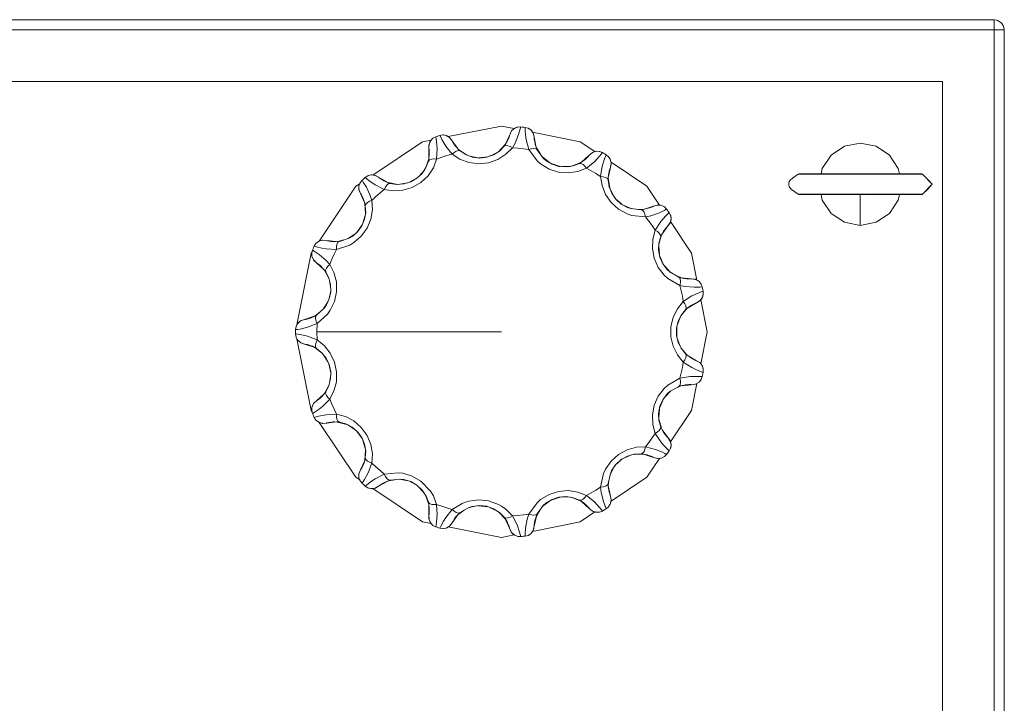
# Model space of a CAD drawing. Header units: millimetres. Extents: x 53746 to 116821, y -810352 to -765802.
# Tile 298 of 347: x 91548 to 91787, y -772044 to -771878. Entities that reach past the tile are written whole.
import ezdxf

# ---------------------------------------------------------------- set-up
doc = ezdxf.new("R2010")
doc.units = ezdxf.units.MM
doc.header["$MEASUREMENT"] = 0
doc.layers.add('Main Cradle Rails', color=7, linetype='Continuous', lineweight=0)
doc.layers.add('Tank and Accumulators', color=7, linetype='Continuous', lineweight=0)

# ---------------------------------------------------------------- blocks, each defined once
blk = doc.blocks.new('*U57')
at = {"layer": 'Tank and Accumulators', "color": 7, "linetype": 'Continuous', "lineweight": 0}
for p, q in [((6501.8, 16198.76), (6501.8, 16198.76)), ((6503.57, 16198.03), (6503.57, 16198.02)), ((6504.3, 16196.26), (6504.22, 16196.84)), ((6373.72, 16165.87), (6371.73, 16167.22)), ((6371.79, 16167.15), (6371.79, 16167.14)), ((6372.11, 16166.87), (6371.79, 16167.14)), ((6383.08, 16168.4), (6381.41, 16166.68)), ((6383.23, 16168.61), (6383.23, 16168.62)), ((6391.53, 16166.2), (6390.64, 16167.62)), ((6390.68, 16167.53), (6390.68, 16167.52)), ((6390.86, 16167.13), (6390.85, 16167.14)), ((6364.45, 16164.74), (6363.67, 16162.6)), ((6364.61, 16165.8), (6364.61, 16165.81)), ((6374.16, 16165.71), (6376.07, 16165.23)), ((6375.07, 16165.37), (6375.06, 16165.37)), ((6378.8, 16165.41), (6376.53, 16165.17)), ((6378.55, 16165.33), (6376.8, 16165.14)), ((6378.55, 16165.33), (6378.56, 16165.33)), ((6379.26, 16165.57), (6381.04, 16166.44)), ((6380.2, 16165.9), (6380.19, 16165.9)), ((6380.21, 16165.91), (6380.2, 16165.9)), ((6393.8, 16164.04), (6392.17, 16165.31)), ((6392.3, 16165.13), (6392.3, 16165.13)), ((6392.95, 16164.56), (6392.3, 16165.13)), ((6403.48, 16165.84), (6401.63, 16164.18)), ((6362.16, 16160.72), (6363.43, 16162.23)), ((6396.38, 16163.09), (6394.21, 16163.79)), ((6396.11, 16163.11), (6394.44, 16163.65)), ((6396.11, 16163.11), (6396.12, 16163.11)), ((6396.85, 16163.05), (6398.83, 16163.12)), ((6397.85, 16162.97), (6397.84, 16162.97)), ((6401.43, 16164.06), (6399.27, 16163.18)), ((6401.07, 16163.83), (6401.06, 16163.83)), ((6402.01, 16164.42), (6402, 16164.41)), ((6361.8, 16160.38), (6359.83, 16159.24)), ((6361.61, 16160.21), (6360.09, 16159.32)), ((6361.61, 16160.21), (6361.61, 16160.21)), ((6362.88, 16161.4), (6362.87, 16161.39)), ((6362.89, 16161.41), (6362.88, 16161.41)), ((6408.08, 16160.19), (6408.08, 16160.19)), ((6408.09, 16159.77), (6408.08, 16160.18)), ((6408.43, 16157.9), (6408.09, 16160.29)), ((6454.24, 16161.2), (6454.5, 16161.2)), ((6483.39, 16161.26), (6481.71, 16161.26)), ((6483.77, 16161.2), (6484.41, 16161.2)), ((6356.97, 16158.74), (6354.6, 16159.16)), ((6354.69, 16159.12), (6354.7, 16159.12)), ((6356.72, 16158.73), (6355.1, 16158.99)), ((6359.38, 16159.11), (6357.44, 16158.77)), ((6358.4, 16158.82), (6358.41, 16158.83)), ((6408.6, 16157.47), (6409.52, 16155.74)), ((6408.95, 16156.57), (6408.95, 16156.57)), ((6411.48, 16153.82), (6409.79, 16155.34)), ((6411.25, 16153.95), (6409.94, 16155.12)), ((6454.5, 16156.32), (6454.24, 16156.32)), ((6458.78, 16156.26), (6457.71, 16156.26)), ((6460.85, 16156.26), (6460.87, 16156.26)), ((6484.41, 16156.32), (6483.76, 16156.32)), ((6348.9, 16154.31), (6348.9, 16154.32)), ((6348.96, 16154.06), (6349.12, 16151.67)), ((6411.26, 16153.95), (6411.25, 16153.95)), ((6413.82, 16152.81), (6411.92, 16153.58)), ((6412.78, 16153.11), (6412.77, 16153.12)), ((6413.6, 16152.84), (6412.79, 16153.11)), ((6413.6, 16152.84), (6413.6, 16152.84)), ((6414.91, 16152.7), (6416.56, 16152.64)), ((6416.83, 16152.67), (6416.83, 16152.68)), ((6348.5, 16149.33), (6349.05, 16151.21)), ((6348.89, 16150.25), (6348.88, 16150.24)), ((6416.06, 16152.59), (6416.05, 16152.59)), ((6348.32, 16148.88), (6346.99, 16147.05)), ((6348.22, 16148.64), (6347.18, 16147.21)), ((6348.22, 16148.64), (6348.22, 16148.64)), ((6346.6, 16146.72), (6344.91, 16145.57)), ((6345.11, 16145.64), (6345.12, 16145.64)), ((6345.86, 16146.08), (6345.12, 16145.64)), ((6420.38, 16144.17), (6421.05, 16146.49)), ((6420.83, 16146.02), (6421, 16146.4)), ((6421, 16146.41), (6421, 16146.41)), ((6341.29, 16144.81), (6341.3, 16144.81)), ((6342.37, 16144.86), (6343.86, 16145.23)), ((6342.77, 16144.88), (6342.76, 16144.88)), ((6420.5, 16141.76), (6420.36, 16143.73)), ((6420.32, 16142.74), (6420.32, 16142.75)), ((6421.52, 16139.2), (6420.59, 16141.29)), ((6421.36, 16139.42), (6420.64, 16141.03)), ((6423.24, 16137.34), (6421.81, 16138.82)), ((6339, 16138.08), (6338.99, 16138.09)), ((6339.16, 16137.87), (6340.28, 16135.75)), ((6423.05, 16137.45), (6422.42, 16138.03)), ((6423.05, 16137.45), (6423.05, 16137.45)), ((6424.19, 16136.79), (6425.68, 16136.07)), ((6425.2, 16136.22), (6425.19, 16136.22)), ((6425.93, 16135.99), (6425.94, 16135.98)), ((6340.39, 16135.32), (6340.67, 16133.37)), ((6340.64, 16134.37), (6340.64, 16134.35)), ((6340.68, 16132.89), (6340.21, 16130.66)), ((6340.69, 16132.62), (6340.32, 16130.9)), ((6340.69, 16132.63), (6340.69, 16132.62)), ((6340, 16130.22), (6338.91, 16128.47)), ((6339.57, 16129.32), (6339.07, 16128.62)), ((6338.09, 16127.74), (6336.78, 16126.71)), ((6336.86, 16126.75), (6336.87, 16126.76)), ((6337.24, 16126.98), (6337.23, 16126.97)), ((6339.07, 16128.62), (6339.07, 16128.62)), ((6424.85, 16124.51), (6425.52, 16126.36)), ((6425.73, 16126.78), (6427.27, 16128.62)), ((6425.84, 16127.01), (6426.89, 16128.28)), ((6427.19, 16128.56), (6427.2, 16128.57)), ((6424.74, 16121.78), (6424.74, 16124.06)), ((6425.09, 16125.5), (6425.08, 16125.49)), ((6424.68, 16122.03), (6424.68, 16123.79)), ((6424.68, 16122.03), (6424.68, 16122.03)), ((6335.93, 16103.78), (6332.47, 16121.2)), ((6334.27, 16119.94), (6336.63, 16119.17)), ((6336.24, 16119.38), (6336.25, 16119.38)), ((6424.85, 16121.3), (6425.53, 16119.45)), ((6425.08, 16120.34), (6425.08, 16120.35)), ((6425.09, 16120.32), (6425.08, 16120.33)), ((6336.84, 16119.06), (6338.68, 16117.62)), ((6340, 16115.6), (6338.95, 16117.28)), ((6427.19, 16117.3), (6425.72, 16119.05)), ((6339.56, 16116.52), (6339.57, 16116.51)), ((6339.57, 16116.5), (6339.58, 16116.49)), ((6340.21, 16115.16), (6340.68, 16112.93)), ((6340.32, 16114.93), (6340.32, 16114.93)), ((6340.32, 16114.93), (6340.69, 16113.2)), ((6428.03, 16116.63), (6428.03, 16116.63)), ((6340.4, 16110.51), (6340.67, 16112.46)), ((6340.28, 16110.06), (6339.21, 16108.06)), ((6340.64, 16111.46), (6340.64, 16111.45)), ((6424.19, 16109.03), (6425.69, 16109.77)), ((6425.19, 16109.6), (6425.2, 16109.61)), ((6425.6, 16109.75), (6425.6, 16109.74)), ((6338.53, 16107.22), (6338.53, 16107.23)), ((6421.81, 16107), (6423.24, 16108.49)), ((6422.42, 16107.8), (6423.05, 16108.38)), ((6423.05, 16108.38), (6423.05, 16108.38)), ((6420.59, 16104.54), (6421.52, 16106.62)), ((6420.64, 16104.8), (6421.36, 16106.41)), ((6336.12, 16103.49), (6335.93, 16103.78)), ((6420.32, 16103.09), (6420.32, 16103.1)), ((6420.36, 16102.1), (6420.5, 16104.07)), ((6420.64, 16104.79), (6420.64, 16104.8)), ((6339.62, 16100.74), (6342.09, 16100.99)), ((6341.64, 16101.02), (6341.65, 16101.02)), ((6342.32, 16100.98), (6344.58, 16100.41)), ((6346.61, 16099.1), (6344.97, 16100.21)), ((6421.01, 16099.46), (6420.38, 16101.65)), ((6345.84, 16099.76), (6345.85, 16099.75)), ((6345.86, 16099.75), (6345.87, 16099.74)), ((6346.98, 16098.78), (6348.32, 16096.94)), ((6347.18, 16098.61), (6347.18, 16098.62)), ((6347.18, 16098.61), (6348.22, 16097.19)), ((6421.5, 16098.51), (6421.51, 16098.5)), ((6421.51, 16098.5), (6421.51, 16098.5)), ((6348.5, 16096.51), (6349.05, 16094.61)), ((6348.89, 16095.56), (6348.89, 16095.57)), ((6349.12, 16094.15), (6348.96, 16091.75)), ((6349.16, 16093.9), (6349.07, 16092.26)), ((6413.72, 16092.97), (6411.91, 16092.24)), ((6414.18, 16093.1), (6416.58, 16093.18)), ((6416.06, 16093.24), (6416.48, 16093.2)), ((6416.49, 16093.2), (6416.48, 16093.2)), ((6348.98, 16091.85), (6348.98, 16091.85)), ((6409.8, 16090.49), (6411.49, 16092.01)), ((6409.94, 16090.7), (6409.94, 16090.7)), ((6409.95, 16090.7), (6411.25, 16091.88)), ((6412.79, 16092.72), (6412.8, 16092.72)), ((6408.55, 16088.27), (6409.51, 16090.07)), ((6408.59, 16088.48), (6408.6, 16088.48)), ((6408.6, 16088.48), (6408.95, 16089.26)), ((6408.95, 16089.27), (6408.96, 16089.27)), ((6353.74, 16086.3), (6353.73, 16086.3)), ((6356.25, 16086.96), (6354.74, 16086.69)), ((6355.1, 16086.83), (6355.11, 16086.83)), ((6357.34, 16087.07), (6359.37, 16086.72)), ((6357.56, 16087.1), (6357.56, 16087.1)), ((6357.56, 16087.1), (6358.41, 16087)), ((6359.83, 16086.58), (6361.81, 16085.44)), ((6360.09, 16086.5), (6361.61, 16085.62)), ((6408.09, 16085.55), (6408.32, 16087.19)), ((6408.09, 16086.06), (6408.09, 16086.07)), ((6363.42, 16083.6), (6362.15, 16085.11)), ((6362.88, 16084.42), (6362.89, 16084.41)), ((6408.1, 16085.29), (6408.1, 16085.28)), ((6363.67, 16083.23), (6364.5, 16080.96)), ((6363.82, 16083), (6364.39, 16081.47)), ((6364.48, 16081.05), (6364.48, 16081.06)), ((6392.17, 16080.51), (6393.8, 16081.78)), ((6392.3, 16080.69), (6392.95, 16081.26)), ((6394.21, 16082.03), (6396.38, 16082.74)), ((6394.44, 16082.17), (6396.11, 16082.72)), ((6396.85, 16082.78), (6398.83, 16082.71)), ((6397.87, 16082.85), (6397.85, 16082.85)), ((6399.27, 16082.64), (6401.51, 16081.74)), ((6401.06, 16082), (6401.42, 16081.8)), ((6401.43, 16081.8), (6401.43, 16081.79)), ((6371.84, 16078.68), (6373.11, 16079.54)), ((6372.11, 16078.96), (6372.12, 16078.96)), ((6374.06, 16080.09), (6376.06, 16080.59)), ((6374.25, 16080.2), (6375.07, 16080.46)), ((6374.25, 16080.2), (6374.25, 16080.2)), ((6376.54, 16080.65), (6378.81, 16080.41)), ((6376.8, 16080.69), (6378.56, 16080.5)), ((6381.03, 16079.39), (6379.25, 16080.25)), ((6380.2, 16079.92), (6380.21, 16079.91)), ((6381.41, 16079.15), (6383.09, 16077.41)), ((6381.63, 16079), (6382.78, 16077.84)), ((6391.53, 16079.63), (6390.65, 16078.22)), ((6390.85, 16078.68), (6390.86, 16078.69)), ((6392.3, 16080.69), (6392.3, 16080.69)), ((6371.08, 16077.91), (6371.07, 16077.91)), ((6371.08, 16077.92), (6371.08, 16077.91)), ((6383.04, 16077.5), (6383.03, 16077.5)), ((6390.55, 16077.98), (6390.54, 16077.97))]:
    blk.add_line(p, q, dxfattribs=at)
at = {"layer": 'Tank and Accumulators', "color": 7, "linetype": 'Continuous', "lineweight": 0, "flags": 128}
for points in [[(6504.22, 16196.84), (6504.22, 16196.84), (6504.11, 16197.22), (6503.73, 16197.82), (6503.57, 16198.03), (6502.76, 16198.57), (6502.47, 16198.66), (6501.8, 16198.76), (5706.8, 16198.76), (5706.15, 16198.67), (5706.15, 16198.67)], [(6501.8, 16196.27), (6501.8, 16197.22), (6501.8, 16198.03), (6501.8, 16198.57), (6501.8, 16198.76), (6501.8, 16198.76)], [(5704.61, 15850.12), (5705.03, 15849.49), (5705.42, 15849.22), (5705.84, 15848.95), (5706.52, 15848.78), (5706.8, 15848.76), (6501.8, 15848.76), (6502.62, 15848.9), (6502.76, 15848.95), (6503.57, 15849.49), (6503.85, 15849.84), (6504.11, 15850.3), (6504.22, 15850.67), (6504.3, 15851.26), (6504.3, 16196.26), (6504.3, 16196.26)], [(5706.8, 16196.26), (5706.8, 16196.26), (6501.8, 16196.26), (6501.8, 15851.26), (5706.8, 15851.26), (5706.8, 15851.26)], [(6504.3, 16196.26), (6504.3, 16196.26), (6504.11, 16196.26), (6503.57, 16196.26), (6502.76, 16196.26), (6501.8, 16196.26), (6501.8, 16196.26)], [(5719.3, 15863.76), (6489.3, 15863.76), (6489.3, 16183.76), (5719.3, 16183.76), (5719.3, 15863.76)], [(6369.21, 16170.34), (6382.12, 16172.91), (6385.23, 16172.29)], [(6386.83, 16172.69), (6386.83, 16172.69), (6386.72, 16172.21), (6386.31, 16170.82), (6385.45, 16168.78), (6384.82, 16167.64), (6384.25, 16167.94), (6383.72, 16168.13), (6383.15, 16168.17), (6382.78, 16167.99), (6381.63, 16166.82)], [(6386.08, 16172.65), (6385.37, 16172.38), (6384.61, 16171.72), (6384.17, 16170.81)], [(6385.37, 16172.38), (6385.15, 16172.24), (6384.61, 16171.72)], [(6386.08, 16172.65), (6385.95, 16172.62), (6385.37, 16172.38)], [(6388.6, 16172.38), (6388.6, 16172.38), (6387.87, 16172.58), (6387.52, 16172.62), (6387.18, 16172.66), (6386.83, 16172.69), (6386.08, 16172.65), (6386.08, 16172.65)], [(6390.68, 16167.52), (6390.85, 16167.14), (6390.54, 16167.4), (6389.96, 16167.47), (6389.41, 16167.4), (6388.79, 16167.22), (6388.15, 16169.63), (6387.91, 16171.48), (6387.87, 16172.46), (6387.87, 16172.58), (6387.87, 16172.58)], [(6389.24, 16171.97), (6388.71, 16172.33), (6388.6, 16172.38)], [(6390.08, 16170.19), (6389.84, 16171.17), (6389.24, 16171.97), (6388.6, 16172.38)], [(6389.84, 16171.17), (6389.42, 16171.8), (6389.24, 16171.97)], [(6366.18, 16170.3), (6366.18, 16170.3), (6366.27, 16169.81), (6366.46, 16168.38), (6366.52, 16167.35), (6366.39, 16164.87), (6365.6, 16162.76), (6364.32, 16160.82), (6362.58, 16159.18), (6360.49, 16157.97), (6358.2, 16157.29), (6355.88, 16157.15), (6353.66, 16157.51), (6352.64, 16156.65), (6351.65, 16155.76), (6350.69, 16154.84), (6350.82, 16152.6), (6350.44, 16150.3), (6349.52, 16148.09), (6348.1, 16146.14), (6346.29, 16144.58), (6345.27, 16143.99), (6342.04, 16142.94), (6341.47, 16141.74), (6340.92, 16140.53), (6340.42, 16139.29), (6341.45, 16137.3), (6342.04, 16135.05), (6342.1, 16132.66), (6341.6, 16130.29), (6340.57, 16128.13), (6339.89, 16127.17), (6337.36, 16124.91), (6337.12, 16125.5), (6336.99, 16126.05), (6337, 16126.63), (6337.23, 16126.97), (6336.87, 16126.76)], [(6350.88, 16161.01), (6362.99, 16169.11), (6365.06, 16169.52)], [(6365.51, 16169.95), (6364.97, 16169.42), (6364.55, 16168.51), (6364.51, 16167.5), (6364.56, 16167.23), (6364.62, 16166.41), (6364.61, 16165.81)], [(6364.97, 16169.42), (6364.83, 16169.21), (6364.55, 16168.51)], [(6365.51, 16169.95), (6365.41, 16169.88), (6364.97, 16169.42)], [(6367.92, 16170.74), (6367.92, 16170.74), (6367.17, 16170.62), (6366.84, 16170.52), (6366.51, 16170.41), (6366.18, 16170.3), (6365.51, 16169.95), (6365.51, 16169.95)], [(6373.48, 16165.96), (6372.11, 16166.87), (6371.71, 16166.97), (6371.16, 16166.81), (6370.68, 16166.51), (6370.19, 16166.1), (6368.62, 16168.04), (6367.66, 16169.63), (6367.22, 16170.51), (6367.17, 16170.62), (6367.17, 16170.62)], [(6368.67, 16170.62), (6368.05, 16170.74), (6367.92, 16170.74)], [(6367.92, 16170.74), (6368.67, 16170.62), (6369.55, 16170.13), (6370.16, 16169.34), (6370.16, 16169.34)], [(6369.54, 16170.13), (6368.91, 16170.54), (6368.67, 16170.62)], [(6371.66, 16167.29), (6370.16, 16169.34), (6369.64, 16170.05), (6369.55, 16170.13)], [(6384.61, 16171.72), (6384.53, 16171.62), (6384.17, 16170.81), (6383.13, 16168.47)], [(6384.17, 16170.81), (6384.17, 16170.81), (6384.1, 16170.54), (6383.83, 16169.77), (6383.23, 16168.62)], [(6389.68, 16171.41), (6401.26, 16169.11), (6404.85, 16166.71)], [(6390.61, 16167.71), (6390.08, 16170.19), (6389.89, 16171.05), (6389.84, 16171.17)], [(6390.33, 16168.52), (6390.3, 16168.66), (6390.13, 16169.57), (6390.12, 16169.64), (6390.08, 16170.12), (6390.08, 16170.19), (6390.08, 16170.19)], [(6407.58, 16165.95), (6407.58, 16165.95), (6407.38, 16165.49), (6407.16, 16164.92), (6406.63, 16163.14), (6406.24, 16160.68), (6405.1, 16161.38), (6403.95, 16162.05), (6402.78, 16162.68), (6400.69, 16161.86), (6398.38, 16161.51), (6396, 16161.7), (6393.7, 16162.45), (6391.66, 16163.69), (6390.78, 16164.47), (6388.79, 16167.22), (6387.47, 16167.4), (6386.15, 16167.54), (6384.82, 16167.64), (6383.24, 16166.04), (6381.28, 16164.78), (6379.02, 16163.99), (6376.62, 16163.74), (6374.25, 16164.05), (6372.07, 16164.87), (6370.19, 16166.1), (6368.91, 16165.73), (6367.65, 16165.32), (6366.39, 16164.87), (6365.75, 16164.91), (6365.19, 16164.87), (6364.65, 16164.68), (6364.39, 16164.36), (6363.81, 16162.82)], [(6364.55, 16168.51), (6364.52, 16168.38), (6364.51, 16167.5), (6364.51, 16165.13)], [(6371.07, 16167.91), (6370.98, 16168.03), (6370.46, 16168.79), (6370.43, 16168.85), (6370.19, 16169.28), (6370.16, 16169.34)], [(6371.79, 16167.14), (6371.79, 16167.14), (6371.07, 16167.91), (6371.1, 16167.88)], [(6383.23, 16168.62), (6382.78, 16167.99), (6382.78, 16167.99)], [(6390.68, 16167.52), (6390.68, 16167.52), (6390.33, 16168.52), (6390.35, 16168.48)], [(6390.85, 16167.14), (6390.85, 16167.14), (6392.3, 16165.13), (6392.3, 16165.13)], [(6478.8, 16161.26), (6478.54, 16162.59), (6476.37, 16165.83), (6473.13, 16168), (6469.3, 16168.76), (6465.47, 16168), (6462.23, 16165.83), (6460.06, 16162.59), (6459.8, 16161.26)], [(6364.61, 16165.81), (6364.61, 16165.81), (6364.39, 16164.36), (6364.39, 16164.36)], [(6375.08, 16165.36), (6375.07, 16165.37), (6373.48, 16165.96), (6373.48, 16165.96)], [(6376.8, 16165.14), (6376.8, 16165.14), (6375.07, 16165.37), (6375.07, 16165.37)], [(6380.2, 16165.9), (6380.2, 16165.9), (6378.55, 16165.33), (6378.55, 16165.33)], [(6381.63, 16166.82), (6381.63, 16166.82), (6380.2, 16165.9), (6380.2, 16165.9)], [(6406.67, 16166.47), (6406.67, 16166.47), (6406.37, 16166.08), (6405.99, 16165.6), (6404.71, 16164.25), (6402.78, 16162.68), (6402.38, 16163.18), (6401.97, 16163.57), (6401.47, 16163.85), (6401.06, 16163.82), (6399.53, 16163.22)], [(6405.96, 16166.74), (6405.21, 16166.78), (6404.25, 16166.48), (6403.48, 16165.84), (6403.47, 16165.82), (6403.3, 16165.62), (6403.07, 16165.36), (6403, 16165.28), (6402.29, 16164.63), (6402.01, 16164.42)], [(6404.25, 16166.48), (6404.14, 16166.42), (6403.48, 16165.84), (6403.07, 16165.36), (6403.07, 16165.36)], [(6405.21, 16166.78), (6404.96, 16166.75), (6404.25, 16166.49)], [(6405.96, 16166.74), (6405.84, 16166.76), (6405.21, 16166.78)], [(6408.16, 16165.47), (6408.16, 16165.47), (6407.58, 16165.95), (6407.28, 16166.13), (6406.97, 16166.3), (6406.67, 16166.47), (6405.96, 16166.74), (6405.96, 16166.74)], [(6408.58, 16164.84), (6408.24, 16165.37), (6408.16, 16165.47)], [(6408.62, 16162.87), (6408.8, 16163.86), (6408.58, 16164.84), (6408.16, 16165.47)], [(6408.8, 16163.86), (6408.67, 16164.6), (6408.58, 16164.84)], [(6363.81, 16162.82), (6363.81, 16162.82), (6362.88, 16161.4), (6361.61, 16160.21), (6361.61, 16160.21)], [(6394.44, 16163.65), (6392.95, 16164.56), (6392.96, 16164.56)], [(6399.53, 16163.22), (6399.53, 16163.22), (6397.85, 16162.97), (6396.11, 16163.11), (6396.11, 16163.11)], [(6397.87, 16162.97), (6397.85, 16162.97), (6397.85, 16162.97)], [(6401.06, 16163.82), (6401.06, 16163.82), (6402.01, 16164.42), (6402.01, 16164.42)], [(6408.1, 16160.39), (6408.62, 16162.87), (6408.8, 16163.73), (6408.8, 16163.86)], [(6408.17, 16161.24), (6408.2, 16161.38), (6408.41, 16162.28), (6408.52, 16162.6), (6408.56, 16162.7), (6408.62, 16162.87), (6408.62, 16162.87)], [(6408.76, 16164.1), (6417.48, 16158.27), (6420.54, 16153.69)], [(6349.7, 16160.83), (6349.7, 16160.83), (6349.06, 16160.42), (6348.8, 16160.19), (6348.54, 16159.95), (6348.28, 16159.72), (6347.81, 16159.13), (6347.81, 16159.13)], [(6349.06, 16160.42), (6349.06, 16160.42), (6349.43, 16160.09), (6349.91, 16159.71), (6351.44, 16158.65), (6353.66, 16157.51), (6353.94, 16158.09), (6354.26, 16158.55), (6354.69, 16158.93), (6355.1, 16158.99), (6354.7, 16159.12)], [(6350.42, 16161.03), (6349.81, 16160.87), (6349.7, 16160.83)], [(6349.7, 16160.83), (6350.43, 16161.03), (6351.43, 16160.93), (6352.31, 16160.46), (6352.31, 16160.46)], [(6351.43, 16160.93), (6350.68, 16161.04), (6350.43, 16161.03)], [(6354.51, 16159.2), (6352.31, 16160.46), (6351.55, 16160.9), (6351.43, 16160.93)], [(6353.73, 16159.53), (6353.59, 16159.6), (6352.81, 16160.08), (6352.53, 16160.28), (6352.45, 16160.35), (6352.31, 16160.46)], [(6408.33, 16158.14), (6408.09, 16159.77), (6407.9, 16160.13), (6407.41, 16160.43), (6406.87, 16160.59), (6406.24, 16160.68), (6406.58, 16158.46), (6407.42, 16156.29), (6408.78, 16154.32), (6410.58, 16152.71), (6412.68, 16151.56), (6413.79, 16151.19), (6417.16, 16150.84), (6418.43, 16151.13), (6420.53, 16151.86), (6421.83, 16152.48), (6422.27, 16152.72), (6422.27, 16152.72)], [(6408.08, 16160.18), (6408.08, 16160.18), (6408.17, 16161.24), (6408.17, 16161.2)], [(6454.53, 16161.26), (6454.53, 16161.26), (6454.36, 16161.25), (6454.24, 16161.23), (6454.24, 16161.2), (6452.82, 16160.27), (6452.31, 16159.77), (6452.07, 16159.4), (6451.94, 16159.03), (6451.92, 16158.61), (6452.07, 16158.11), (6452.57, 16157.47), (6454.24, 16156.32), (6454.38, 16156.29), (6454.34, 16156.27), (6454.37, 16156.26), (6454.38, 16156.26)], [(6454.73, 16161.26), (6454.5, 16161.26), (6454.5, 16161.26)], [(6454.74, 16161.26), (6454.5, 16161.26), (6454.52, 16161.26)], [(6454.5, 16161.2), (6454.5, 16161.2), (6456.02, 16161.2), (6458.68, 16161.2), (6463.59, 16161.2), (6466.42, 16161.2), (6470.85, 16161.2), (6470.85, 16161.2)], [(6461.83, 16161.26), (6458.86, 16161.26), (6456.25, 16161.26), (6454.75, 16161.26), (6454.75, 16161.26)], [(6456.22, 16161.26), (6455.51, 16161.26), (6454.81, 16161.26)], [(6458.82, 16161.26), (6457.71, 16161.26), (6456.35, 16161.26)], [(6460.87, 16161.26), (6460.87, 16161.26), (6458.98, 16161.26)], [(6461.94, 16161.26), (6461.86, 16161.26), (6461.84, 16161.26)], [(6481.59, 16161.26), (6478.75, 16161.26), (6475.03, 16161.26), (6472.77, 16161.26), (6469.04, 16161.26), (6465.33, 16161.26), (6462, 16161.26)], [(6470.85, 16161.2), (6475.13, 16161.2), (6475.13, 16161.2)], [(6475.14, 16161.2), (6478.91, 16161.2), (6478.92, 16161.2)], [(6481.78, 16161.26), (6480.47, 16161.26), (6477.73, 16161.26), (6477.73, 16161.26)], [(6481.93, 16161.26), (6480.06, 16161.26), (6477.73, 16161.26)], [(6478.92, 16161.2), (6481.88, 16161.2), (6481.88, 16161.2)], [(6481.69, 16161.26), (6481.67, 16161.26), (6481.61, 16161.26)], [(6481.88, 16161.2), (6483.77, 16161.2), (6483.77, 16161.2)], [(6484.12, 16161.26), (6483.59, 16161.26), (6481.93, 16161.26), (6481.9, 16161.26)], [(6483.52, 16161.26), (6483.52, 16161.26), (6483.46, 16161.26)], [(6484.16, 16156.26), (6484.16, 16156.26), (6484.25, 16156.27), (6484.33, 16156.28), (6484.41, 16156.32), (6485.62, 16157.47), (6486.8, 16158.76), (6485.87, 16159.77), (6485.38, 16160.27), (6484.41, 16161.2), (6484.33, 16161.23), (6484.25, 16161.25), (6484.16, 16161.26), (6483.54, 16161.26)], [(6484.15, 16161.26), (6484.16, 16161.26), (6484.15, 16161.26)], [(6484.42, 16156.32), (6486.8, 16158.76), (6484.41, 16161.2)], [(6337.87, 16144.94), (6346.77, 16158.27), (6347.7, 16158.89)], [(6347.53, 16158.42), (6347.49, 16158.17), (6347.52, 16157.42)], [(6347.81, 16159.13), (6347.53, 16158.42), (6347.52, 16157.42), (6347.9, 16156.48)], [(6347.81, 16159.13), (6347.75, 16159.02), (6347.53, 16158.42)], [(6348.28, 16159.72), (6348.28, 16159.72), (6348.57, 16159.31), (6349.32, 16158.08), (6350.27, 16156.07), (6350.69, 16154.84), (6350.09, 16154.62), (6349.59, 16154.35), (6349.17, 16153.96), (6349.07, 16153.56), (6349.16, 16151.93)], [(6354.7, 16159.12), (6353.73, 16159.53), (6353.76, 16159.51)], [(6360.09, 16159.32), (6360.09, 16159.32), (6358.41, 16158.83), (6356.72, 16158.73), (6356.72, 16158.73)], [(6358.41, 16158.83), (6358.41, 16158.83), (6358.42, 16158.83)], [(6409.94, 16155.12), (6409.94, 16155.12), (6408.95, 16156.56), (6408.33, 16158.14), (6408.34, 16158.14)], [(6347.52, 16157.42), (6347.54, 16157.29), (6347.9, 16156.48), (6348.94, 16154.14)], [(6347.9, 16156.48), (6347.9, 16156.48), (6348.05, 16156.25), (6348.44, 16155.53), (6348.9, 16154.32)], [(6408.96, 16156.55), (6408.95, 16156.56), (6408.95, 16156.56)], [(6454.38, 16156.26), (6454.5, 16156.26), (6454.73, 16156.26)], [(6456.02, 16156.32), (6454.5, 16156.32), (6454.5, 16156.32)], [(6454.5, 16156.26), (6454.5, 16156.26), (6454.75, 16156.26), (6456.25, 16156.26), (6458.86, 16156.26), (6462.37, 16156.26), (6466.47, 16156.26), (6471.88, 16156.26)], [(6454.76, 16156.26), (6455.51, 16156.26), (6456.2, 16156.26)], [(6458.68, 16156.32), (6456.03, 16156.32), (6456.03, 16156.32)], [(6456.27, 16156.26), (6457.71, 16156.26), (6457.72, 16156.26)], [(6457.82, 16156.26), (6458.47, 16156.26), (6460.51, 16156.26)], [(6462.25, 16156.32), (6458.68, 16156.32), (6458.68, 16156.32)], [(6460.87, 16156.26), (6460.87, 16156.26), (6458.89, 16156.26)], [(6459.8, 16156.26), (6460.06, 16154.93), (6462.23, 16151.69), (6465.47, 16149.52), (6469.3, 16148.76)], [(6466.42, 16156.32), (6462.25, 16156.32), (6462.25, 16156.32)], [(6483.76, 16156.32), (6483.76, 16156.32), (6481.88, 16156.32), (6478.91, 16156.32), (6475.13, 16156.32), (6470.84, 16156.32), (6466.42, 16156.32), (6466.42, 16156.32)], [(6469.3, 16148.76), (6473.13, 16149.52), (6476.37, 16151.69), (6478.54, 16154.93), (6478.8, 16156.26)], [(6469.3, 16156.26), (6469.3, 16155.78), (6469.3, 16154.15), (6469.3, 16151.45), (6469.3, 16148.76)], [(6472.05, 16156.26), (6476.98, 16156.26), (6479.94, 16156.26), (6482.2, 16156.26), (6483.65, 16156.26), (6484.16, 16156.26)], [(6484.16, 16156.26), (6484.16, 16156.26), (6484.15, 16156.26)], [(6348.9, 16154.32), (6348.9, 16154.32), (6349.07, 16153.56), (6349.07, 16153.56)], [(6411.25, 16153.95), (6411.25, 16153.95), (6412.79, 16153.11), (6412.79, 16153.11)], [(6416.06, 16152.59), (6416.06, 16152.59), (6413.6, 16152.84), (6413.6, 16152.84)], [(6416.84, 16152.68), (6416.06, 16152.59), (6416.06, 16152.59)], [(6420.06, 16153.72), (6419.93, 16153.71), (6419.09, 16153.44), (6416.65, 16152.65)], [(6421.73, 16153.25), (6421.06, 16153.6), (6420.06, 16153.72), (6419.09, 16153.44), (6418.84, 16153.31), (6418.08, 16153), (6416.84, 16152.68)], [(6421.05, 16153.6), (6420.81, 16153.67), (6420.06, 16153.72)], [(6421.73, 16153.25), (6421.62, 16153.33), (6421.06, 16153.6)], [(6422.27, 16152.72), (6421.73, 16153.25), (6421.73, 16153.25)], [(6423.22, 16151.2), (6423.22, 16151.2), (6422.88, 16151.88), (6422.68, 16152.16), (6422.47, 16152.44), (6422.27, 16152.72)], [(6349.16, 16151.93), (6349.16, 16151.93), (6348.89, 16150.25), (6348.22, 16148.64), (6348.22, 16148.64)], [(6348.89, 16150.26), (6348.89, 16150.25), (6348.89, 16150.25)], [(6416.06, 16152.59), (6416.44, 16152.44), (6416.79, 16151.98), (6417.01, 16151.46), (6417.16, 16150.84), (6417.98, 16149.79), (6418.76, 16148.71), (6419.51, 16147.61), (6418.92, 16145.44), (6418.81, 16143.12), (6419.25, 16140.77), (6420.23, 16138.56), (6421.69, 16136.66), (6422.55, 16135.86), (6425.49, 16134.17), (6425.61, 16134.81), (6425.62, 16135.37), (6425.49, 16135.93), (6425.2, 16136.22)], [(6420.4, 16144.44), (6420.83, 16146.02), (6420.81, 16146.43), (6420.48, 16146.9), (6420.06, 16147.27), (6419.51, 16147.61), (6420.87, 16149.7), (6422.09, 16151.11), (6422.79, 16151.79), (6422.88, 16151.88), (6422.88, 16151.88)], [(6422.58, 16148.63), (6423.15, 16149.47), (6423.34, 16150.45), (6423.22, 16151.2)], [(6423.15, 16149.47), (6423.33, 16150.2), (6423.34, 16150.45)], [(6423.34, 16150.46), (6423.26, 16151.08), (6423.22, 16151.2)], [(6421.1, 16146.58), (6422.58, 16148.63), (6423.1, 16149.35), (6423.15, 16149.47)], [(6421.51, 16147.33), (6421.59, 16147.45), (6422.15, 16148.18), (6422.2, 16148.24), (6422.53, 16148.59), (6422.58, 16148.63), (6422.58, 16148.63)], [(6423.2, 16149.7), (6428.32, 16142.05), (6429.63, 16135.46)], [(6345.12, 16145.64), (6345.12, 16145.64), (6342.76, 16144.88), (6342.76, 16144.88)], [(6345.86, 16146.08), (6345.86, 16146.08), (6347.18, 16147.21), (6347.18, 16147.21)], [(6421.49, 16147.29), (6421.51, 16147.33), (6421, 16146.4), (6421, 16146.4)], [(6337.08, 16144.36), (6337.08, 16144.36), (6336.66, 16143.72), (6336.52, 16143.41), (6336.38, 16143.09), (6336.24, 16142.77), (6336.05, 16142.04), (6336.05, 16142.04)], [(6336.66, 16143.72), (6336.66, 16143.72), (6337.14, 16143.58), (6338.54, 16143.24), (6339.56, 16143.08), (6342.04, 16142.94), (6342.07, 16143.59), (6342.17, 16144.14), (6342.42, 16144.66), (6342.76, 16144.88)], [(6337.08, 16144.36), (6337.66, 16144.84), (6338.62, 16145.16), (6339.62, 16145.09), (6339.62, 16145.09)], [(6337.66, 16144.84), (6337.16, 16144.45), (6337.08, 16144.36)], [(6338.62, 16145.16), (6337.89, 16144.95), (6337.66, 16144.84)], [(6341.98, 16144.84), (6339.62, 16145.09), (6338.74, 16145.18), (6338.62, 16145.16)], [(6341.29, 16144.81), (6340.7, 16144.87), (6339.89, 16145.02), (6339.62, 16145.09)], [(6342.76, 16144.88), (6342.76, 16144.88), (6341.29, 16144.81), (6341.29, 16144.81)], [(6420.4, 16144.44), (6420.4, 16144.44), (6420.32, 16142.74), (6420.32, 16142.74)], [(6332.47, 16124.62), (6335.93, 16142.05), (6336.12, 16142.34)], [(6336.05, 16142.04), (6336.04, 16141.91), (6336.08, 16141.28)], [(6336.05, 16142.04), (6336.08, 16141.28), (6336.48, 16140.36), (6337.2, 16139.66)], [(6336.08, 16141.28), (6336.14, 16141.04), (6336.48, 16140.36)], [(6336.24, 16142.77), (6336.24, 16142.77), (6336.66, 16142.52), (6337.85, 16141.7), (6339.53, 16140.25), (6340.42, 16139.29), (6339.96, 16138.85), (6339.62, 16138.4), (6339.39, 16137.87), (6339.46, 16137.47), (6340.21, 16136.01)], [(6420.64, 16141.03), (6420.32, 16142.74), (6420.32, 16142.73)], [(6336.48, 16140.36), (6336.55, 16140.25), (6337.2, 16139.66), (6339.1, 16137.94)], [(6337.2, 16139.66), (6337.2, 16139.66), (6337.44, 16139.51), (6338.09, 16139.01), (6338.99, 16138.09)], [(6421.36, 16139.42), (6421.36, 16139.42), (6422.42, 16138.03), (6422.41, 16138.04)], [(6338.99, 16138.09), (6339.46, 16137.47), (6339.46, 16137.47)], [(6340.21, 16136.01), (6340.21, 16136.01), (6340.64, 16134.37), (6340.64, 16134.37)], [(6425.94, 16135.98), (6425.94, 16135.98), (6425.2, 16136.22), (6423.05, 16137.45), (6423.05, 16137.45)], [(6429.31, 16135.63), (6429.19, 16135.67), (6428.31, 16135.77), (6425.76, 16136.04)], [(6428.31, 16135.77), (6428.31, 16135.77), (6428.03, 16135.75), (6427.21, 16135.77), (6425.94, 16135.98)], [(6340.69, 16132.62), (6340.69, 16132.62), (6340.64, 16134.37), (6340.64, 16134.38)], [(6390.85, 16078.68), (6390.54, 16078.43), (6389.96, 16078.35), (6389.41, 16078.43), (6388.79, 16078.6), (6390.78, 16081.35), (6391.66, 16082.13), (6393.7, 16083.38), (6396, 16084.12), (6398.38, 16084.31), (6400.69, 16083.97), (6402.78, 16083.15), (6403.95, 16083.78), (6405.1, 16084.45), (6406.24, 16085.15), (6406.93, 16088.47), (6407.42, 16089.53), (6408.78, 16091.5), (6410.58, 16093.12), (6412.68, 16094.26), (6414.92, 16094.88), (6417.16, 16094.99), (6417.98, 16096.04), (6418.76, 16097.12), (6419.51, 16098.22), (6418.92, 16100.38), (6418.81, 16102.71), (6419.25, 16105.06), (6420.23, 16107.27), (6421.69, 16109.17), (6422.55, 16109.96), (6425.49, 16111.65), (6425.81, 16112.95), (6426.09, 16114.25), (6426.32, 16115.56), (6424.9, 16117.3), (6423.85, 16119.38), (6423.31, 16121.71), (6423.3, 16124.12), (6423.86, 16126.45), (6424.9, 16128.53), (6426.32, 16130.27), (6426.09, 16131.58), (6425.81, 16132.88), (6425.49, 16134.17), (6426.77, 16133.92), (6428.98, 16133.74), (6430.43, 16133.78), (6430.92, 16133.82), (6430.92, 16133.82)], [(6430.64, 16134.52), (6430.17, 16135.11), (6429.31, 16135.63), (6428.31, 16135.77)], [(6430.17, 16135.11), (6429.98, 16135.28), (6429.31, 16135.63)], [(6430.64, 16134.52), (6430.58, 16134.63), (6430.17, 16135.11)], [(6431.17, 16132.04), (6431.17, 16132.04), (6431.14, 16132.8), (6431.07, 16133.14), (6431, 16133.48), (6430.92, 16133.82), (6430.64, 16134.52), (6430.64, 16134.52)], [(6431.14, 16132.8), (6431.14, 16132.8), (6430.67, 16132.63), (6430.1, 16132.42), (6428.41, 16131.62), (6426.32, 16130.27), (6426.68, 16129.73), (6426.92, 16129.23), (6427.03, 16128.66), (6426.89, 16128.28), (6427.19, 16128.56)], [(6431.17, 16132.04), (6430.98, 16131.31), (6430.4, 16130.49), (6429.55, 16129.96), (6429.55, 16129.96)], [(6430.4, 16130.49), (6430.87, 16131.08), (6430.98, 16131.31)], [(6430.98, 16131.31), (6431.16, 16131.92), (6431.17, 16132.04)], [(6339.58, 16129.33), (6339.57, 16129.32), (6340.32, 16130.9), (6340.32, 16130.9)], [(6428, 16129.17), (6428.03, 16129.2), (6427.19, 16128.56), (6427.19, 16128.56)], [(6427.35, 16128.68), (6429.55, 16129.96), (6430.31, 16130.4), (6430.4, 16130.49)], [(6428.03, 16129.2), (6428.16, 16129.28), (6428.97, 16129.72), (6429.28, 16129.85), (6429.38, 16129.89), (6429.55, 16129.96)], [(6430.57, 16130.71), (6432.12, 16122.91), (6430.57, 16115.12)], [(6336.68, 16126.67), (6334.27, 16125.88), (6333.44, 16125.61), (6333.33, 16125.54)], [(6336.87, 16126.76), (6336.87, 16126.76), (6335.91, 16126.31), (6335.95, 16126.33)], [(6337.23, 16126.97), (6337.23, 16126.97), (6339.07, 16128.62), (6339.07, 16128.62)], [(6425.08, 16125.49), (6425.84, 16127.01), (6425.84, 16127.01)], [(6332.25, 16124.18), (6332.25, 16124.18), (6332.13, 16123.43), (6332.12, 16123.09), (6332.12, 16122.74), (6332.13, 16122.39), (6332.25, 16121.64), (6332.25, 16121.64)], [(6332.13, 16123.43), (6332.13, 16123.43), (6332.62, 16123.5), (6333.22, 16123.59), (6335.04, 16124.02), (6337.36, 16124.91), (6337.34, 16124.24), (6337.32, 16123.58), (6337.32, 16122.91), (6351.55, 16122.91), (6366.61, 16122.91), (6382.12, 16122.91)], [(6332.25, 16124.18), (6332.59, 16124.86), (6333.33, 16125.54), (6334.27, 16125.88), (6334.27, 16125.88)], [(6332.59, 16124.86), (6332.29, 16124.3), (6332.25, 16124.18)], [(6333.33, 16125.54), (6332.75, 16125.06), (6332.59, 16124.86)], [(6335.91, 16126.31), (6335.77, 16126.26), (6334.89, 16126), (6334.55, 16125.93), (6334.45, 16125.91), (6334.27, 16125.88)], [(6424.68, 16123.79), (6424.68, 16123.79), (6425.08, 16125.49)], [(6425.08, 16125.49), (6425.08, 16125.49), (6425.08, 16125.48)], [(6332.13, 16122.39), (6332.13, 16122.39), (6332.25, 16122.38), (6333.22, 16122.23), (6335.04, 16121.81), (6337.36, 16120.92), (6337.12, 16120.32), (6336.99, 16119.78), (6337, 16119.2), (6337.23, 16118.86), (6338.51, 16117.83)], [(6332.25, 16121.64), (6332.29, 16121.52), (6332.59, 16120.97)], [(6332.25, 16121.64), (6332.59, 16120.97), (6333.33, 16120.28), (6334.27, 16119.94), (6334.34, 16119.93), (6334.37, 16119.93), (6334.89, 16119.83), (6335, 16119.8), (6335.91, 16119.52), (6336.24, 16119.38)], [(6337.32, 16122.91), (6337.32, 16122.25), (6337.34, 16121.58), (6337.36, 16120.92), (6339.12, 16119.51), (6340.57, 16117.69), (6341.59, 16115.53), (6342.1, 16113.17), (6342.04, 16110.78), (6341.45, 16108.53), (6340.42, 16106.53), (6340.92, 16105.3), (6341.47, 16104.08), (6342.04, 16102.88), (6344.22, 16102.31), (6346.29, 16101.24), (6348.1, 16099.68), (6349.52, 16097.73), (6350.44, 16095.52), (6350.82, 16093.23), (6350.69, 16090.98), (6351.65, 16090.06), (6352.64, 16089.17), (6353.66, 16088.31), (6357.03, 16088.67), (6358.2, 16088.54), (6360.49, 16087.86), (6362.58, 16086.65), (6364.92, 16084.2), (6365.6, 16083.06), (6366.39, 16080.96), (6367.65, 16080.51), (6368.91, 16080.1), (6370.19, 16079.72), (6372.59, 16081.21), (6373.13, 16081.43), (6374.25, 16081.78), (6376.62, 16082.09), (6379.02, 16081.83), (6381.4, 16080.98), (6382.17, 16080.54), (6383.24, 16079.79), (6384.82, 16078.19), (6384.25, 16077.88), (6383.72, 16077.7), (6383.15, 16077.65), (6382.78, 16077.84), (6383.03, 16077.5)], [(6425.84, 16118.82), (6425.84, 16118.82), (6425.08, 16120.33), (6424.68, 16122.03), (6424.68, 16122.03)], [(6332.59, 16120.97), (6332.75, 16120.77), (6333.33, 16120.29)], [(6333.33, 16120.28), (6333.44, 16120.22), (6334.27, 16119.94), (6334.89, 16119.83), (6334.89, 16119.83)], [(6337.23, 16118.86), (6337.23, 16118.86), (6336.24, 16119.38), (6336.24, 16119.38)], [(6338.51, 16117.83), (6338.51, 16117.83), (6339.57, 16116.5), (6340.32, 16114.93), (6340.32, 16114.93)], [(6431.14, 16113.03), (6431.14, 16113.03), (6430.67, 16113.19), (6429.34, 16113.74), (6428.41, 16114.2), (6426.32, 16115.56), (6426.68, 16116.09), (6426.92, 16116.6), (6427.03, 16117.17), (6426.89, 16117.55), (6425.84, 16118.82)], [(6426.89, 16117.55), (6426.89, 16117.55), (6428.03, 16116.63), (6428.03, 16116.63)], [(6430.4, 16115.34), (6430.31, 16115.43), (6429.55, 16115.87), (6427.49, 16117.06)], [(6431.17, 16113.78), (6430.98, 16114.52), (6430.4, 16115.34), (6429.55, 16115.87), (6429.28, 16115.97), (6428.54, 16116.32), (6428.03, 16116.63)], [(6430.98, 16114.52), (6430.87, 16114.74), (6430.4, 16115.34)], [(6431.17, 16113.79), (6431.16, 16113.91), (6430.98, 16114.52)], [(6340.69, 16113.2), (6340.69, 16113.2), (6340.64, 16111.46), (6340.21, 16109.82), (6340.21, 16109.82)], [(6425.59, 16109.74), (6425.2, 16109.61), (6425.49, 16109.9), (6425.62, 16110.46), (6425.61, 16111.02), (6425.49, 16111.65), (6427.95, 16112.04), (6429.82, 16112.08), (6430.43, 16112.05), (6430.92, 16112.01), (6430.92, 16112.01)], [(6430.64, 16111.3), (6430.64, 16111.3), (6430.92, 16112.01), (6431, 16112.35), (6431.07, 16112.69), (6431.14, 16113.03), (6431.17, 16113.78), (6431.17, 16113.78)], [(6336.24, 16103.05), (6336.24, 16103.05), (6336.66, 16103.31), (6337.85, 16104.13), (6338.66, 16104.77), (6340.42, 16106.53), (6339.96, 16106.98), (6339.62, 16107.42), (6339.39, 16107.95), (6339.46, 16108.36), (6340.21, 16109.82)], [(6340.64, 16111.47), (6340.64, 16111.46), (6340.64, 16111.46)], [(6425.2, 16109.61), (6425.2, 16109.61), (6423.05, 16108.38), (6423.05, 16108.38)], [(6429.63, 16110.37), (6428.32, 16103.78), (6423.2, 16096.13)], [(6425.59, 16109.74), (6425.59, 16109.74), (6426.62, 16109.98), (6426.58, 16109.97)], [(6425.79, 16109.79), (6428.31, 16110.06), (6429.19, 16110.15), (6429.31, 16110.2)], [(6426.62, 16109.98), (6426.77, 16110), (6427.68, 16110.07), (6428.03, 16110.07), (6428.14, 16110.07), (6428.31, 16110.06), (6428.31, 16110.06)], [(6428.31, 16110.06), (6429.31, 16110.2), (6430.17, 16110.71), (6430.64, 16111.3)], [(6429.31, 16110.2), (6429.98, 16110.55), (6430.17, 16110.71)], [(6430.17, 16110.71), (6430.58, 16111.19), (6430.64, 16111.3)], [(6338.97, 16107.76), (6337.2, 16106.16), (6336.55, 16105.57), (6336.48, 16105.47)], [(6338.53, 16107.22), (6338.09, 16106.82), (6337.44, 16106.32), (6337.2, 16106.16)], [(6339.46, 16108.36), (6339.46, 16108.36), (6338.53, 16107.22), (6338.53, 16107.22)], [(6422.41, 16107.79), (6422.42, 16107.8), (6421.36, 16106.41), (6421.36, 16106.41)], [(6336.05, 16103.79), (6336.08, 16104.54), (6336.48, 16105.47), (6337.2, 16106.16), (6337.2, 16106.16)], [(6336.48, 16105.47), (6336.14, 16104.79), (6336.08, 16104.54)], [(6336.08, 16104.54), (6336.04, 16103.91), (6336.05, 16103.79)], [(6336.05, 16103.79), (6336.05, 16103.79), (6336.24, 16103.05), (6336.38, 16102.73), (6336.52, 16102.42), (6336.66, 16102.1), (6337.08, 16101.47), (6337.08, 16101.47)], [(6336.66, 16102.1), (6336.66, 16102.1), (6336.78, 16102.14), (6337.73, 16102.4), (6339.56, 16102.75), (6342.04, 16102.88), (6342.07, 16102.24), (6342.17, 16101.69), (6342.42, 16101.17), (6342.76, 16100.94), (6344.35, 16100.53)], [(6420.64, 16104.8), (6420.64, 16104.8), (6420.32, 16103.08), (6420.32, 16103.08)], [(6420.4, 16101.38), (6420.4, 16101.38), (6420.32, 16103.08), (6420.32, 16103.07)], [(6337.08, 16101.47), (6337.16, 16101.38), (6337.66, 16100.99)], [(6337.08, 16101.47), (6337.66, 16100.99), (6338.62, 16100.66), (6339.62, 16100.74), (6339.69, 16100.76), (6339.72, 16100.76), (6340.23, 16100.88), (6340.34, 16100.9), (6341.29, 16101.01), (6341.64, 16101.02)], [(6337.66, 16100.99), (6337.89, 16100.87), (6338.62, 16100.67)], [(6347.7, 16086.93), (6346.77, 16087.56), (6337.87, 16100.88)], [(6338.62, 16100.66), (6338.74, 16100.65), (6339.62, 16100.74), (6340.23, 16100.88), (6340.23, 16100.88)], [(6342.76, 16100.94), (6342.76, 16100.94), (6341.64, 16101.02), (6341.64, 16101.02)], [(6344.35, 16100.53), (6344.35, 16100.53), (6345.86, 16099.75), (6345.86, 16099.75)], [(6422.88, 16093.95), (6422.88, 16093.95), (6422.52, 16094.29), (6421.52, 16095.33), (6420.87, 16096.13), (6419.51, 16098.22), (6420.06, 16098.56), (6420.48, 16098.92), (6420.81, 16099.4), (6420.83, 16099.8), (6420.4, 16101.38)], [(6345.86, 16099.75), (6345.86, 16099.75), (6347.18, 16098.61), (6347.18, 16098.61)], [(6421.51, 16098.5), (6420.83, 16099.8), (6420.83, 16099.8)], [(6423.15, 16096.36), (6423.1, 16096.47), (6422.58, 16097.19), (6421.19, 16099.11)], [(6422.58, 16097.19), (6422.38, 16097.39), (6421.85, 16098.01), (6421.51, 16098.5)], [(6348.22, 16097.19), (6348.22, 16097.19), (6348.89, 16095.58), (6349.16, 16093.9), (6349.16, 16093.9)], [(6348.89, 16095.58), (6348.89, 16095.58), (6348.88, 16095.59)], [(6423.22, 16094.62), (6423.34, 16095.37), (6423.15, 16096.36), (6422.58, 16097.19), (6422.58, 16097.19)], [(6423.34, 16095.37), (6423.33, 16095.62), (6423.15, 16096.36)], [(6423.22, 16094.62), (6423.26, 16094.74), (6423.34, 16095.37)], [(6411.25, 16091.88), (6411.25, 16091.88), (6412.79, 16092.71), (6414.42, 16093.16), (6414.42, 16093.16)], [(6414.42, 16093.16), (6416.06, 16093.24), (6416.44, 16093.39), (6416.79, 16093.85), (6417.01, 16094.36), (6417.16, 16094.99), (6419.57, 16094.34), (6421.29, 16093.62), (6421.83, 16093.34), (6422.27, 16093.1), (6422.27, 16093.1)], [(6416.48, 16093.2), (6416.48, 16093.2), (6417.51, 16093), (6417.48, 16093.01)], [(6416.68, 16093.16), (6419.09, 16092.38), (6419.93, 16092.12), (6420.06, 16092.11)], [(6417.51, 16093), (6417.66, 16092.96), (6418.52, 16092.65), (6418.84, 16092.51), (6418.93, 16092.46), (6419.09, 16092.38), (6419.09, 16092.38)], [(6421.73, 16092.57), (6421.73, 16092.57), (6422.27, 16093.1), (6422.47, 16093.38), (6422.68, 16093.66), (6422.88, 16093.95), (6423.22, 16094.62), (6423.22, 16094.62)], [(6348.93, 16091.66), (6347.9, 16089.34), (6347.54, 16088.53), (6347.52, 16088.41)], [(6348.68, 16090.84), (6348.62, 16090.7), (6348.23, 16089.88), (6348.05, 16089.58), (6348, 16089.49), (6347.9, 16089.34)], [(6348.28, 16086.11), (6348.28, 16086.11), (6348.57, 16086.51), (6348.9, 16087.03), (6349.79, 16088.66), (6350.69, 16090.98), (6350.09, 16091.2), (6349.59, 16091.47), (6349.17, 16091.87), (6349.07, 16092.26), (6348.99, 16091.85)], [(6348.99, 16091.85), (6348.68, 16090.84), (6348.69, 16090.88)], [(6420.54, 16092.14), (6417.48, 16087.56), (6408.76, 16081.73)], [(6409.95, 16090.7), (6409.95, 16090.7), (6408.95, 16089.26), (6408.95, 16089.26)], [(6412.78, 16092.71), (6412.79, 16092.71), (6412.79, 16092.71)], [(6419.09, 16092.38), (6420.06, 16092.11), (6421.06, 16092.22), (6421.73, 16092.57)], [(6420.06, 16092.11), (6420.81, 16092.16), (6421.05, 16092.22)], [(6421.06, 16092.22), (6421.62, 16092.5), (6421.73, 16092.57)], [(6347.52, 16088.41), (6347.49, 16087.65), (6347.53, 16087.4)], [(6347.81, 16086.7), (6347.53, 16087.4), (6347.52, 16088.41), (6347.9, 16089.34), (6347.9, 16089.34)], [(6349.06, 16085.41), (6349.06, 16085.41), (6349.43, 16085.73), (6350.58, 16086.61), (6351.44, 16087.18), (6353.66, 16088.31), (6353.94, 16087.73), (6354.26, 16087.27), (6354.69, 16086.9), (6355.1, 16086.83)], [(6408.6, 16088.48), (6408.6, 16088.48), (6408.09, 16086.06), (6408.09, 16086.06)], [(6347.53, 16087.4), (6347.75, 16086.81), (6347.81, 16086.7)], [(6347.81, 16086.7), (6347.81, 16086.7), (6348.28, 16086.11), (6348.54, 16085.87), (6348.8, 16085.64), (6349.06, 16085.41), (6349.7, 16085), (6349.7, 16085)], [(6351.43, 16084.89), (6351.55, 16084.93), (6352.31, 16085.37), (6354.37, 16086.55)], [(6352.31, 16085.37), (6352.31, 16085.37), (6352.53, 16085.54), (6353.21, 16086.01), (6353.73, 16086.3)], [(6353.73, 16086.3), (6353.73, 16086.3), (6355.1, 16086.83), (6355.1, 16086.83)], [(6355.1, 16086.83), (6355.1, 16086.83), (6357.56, 16087.1), (6357.56, 16087.1)], [(6360.09, 16086.5), (6360.09, 16086.5), (6358.41, 16087), (6358.42, 16087)], [(6408.09, 16086.06), (6407.9, 16085.69), (6407.41, 16085.39), (6406.87, 16085.23), (6406.24, 16085.15), (6406.39, 16083.85), (6406.9, 16081.69), (6407.38, 16080.33), (6407.58, 16079.87), (6407.58, 16079.87)], [(6408.1, 16085.28), (6408.1, 16085.28), (6408.09, 16086.06), (6408.09, 16086.06)], [(6349.7, 16085), (6350.43, 16084.8), (6351.43, 16084.89), (6352.31, 16085.37)], [(6349.7, 16085), (6349.81, 16084.95), (6350.42, 16084.8)], [(6350.43, 16084.8), (6350.68, 16084.78), (6351.43, 16084.89)], [(6365.06, 16076.31), (6362.99, 16076.72), (6350.88, 16084.81)], [(6361.61, 16085.62), (6361.61, 16085.62), (6362.88, 16084.42), (6362.88, 16084.42)], [(6362.87, 16084.43), (6362.88, 16084.42), (6363.82, 16083), (6363.81, 16083)], [(6408.8, 16081.97), (6408.8, 16082.09), (6408.62, 16082.96), (6408.09, 16085.46)], [(6408.62, 16082.96), (6408.62, 16082.96), (6408.52, 16083.22), (6408.29, 16084.01), (6408.1, 16085.28)], [(6366.18, 16075.52), (6366.18, 16075.52), (6366.27, 16076.01), (6366.37, 16076.61), (6366.52, 16078.47), (6366.39, 16080.96), (6365.75, 16080.91), (6365.19, 16080.96), (6364.65, 16081.15), (6364.39, 16081.47), (6364.48, 16081.06)], [(6364.48, 16081.06), (6364.48, 16081.06), (6364.61, 16080.01), (6364.61, 16080.05)], [(6394.44, 16082.17), (6394.44, 16082.17), (6392.95, 16081.26), (6392.96, 16081.27)], [(6396.11, 16082.72), (6396.11, 16082.72), (6397.85, 16082.85)], [(6397.85, 16082.85), (6397.85, 16082.85), (6397.84, 16082.85)], [(6397.85, 16082.85), (6399.53, 16082.6), (6399.53, 16082.6)], [(6399.53, 16082.6), (6401.06, 16082), (6401.47, 16081.98), (6401.97, 16082.26), (6402.38, 16082.64), (6402.78, 16083.15), (6404.71, 16081.58), (6405.99, 16080.22), (6406.6, 16079.45), (6406.67, 16079.35), (6406.67, 16079.35)], [(6402.26, 16081.22), (6402.29, 16081.19), (6401.42, 16081.8), (6401.42, 16081.8)], [(6401.59, 16081.68), (6403.48, 16079.99), (6404.14, 16079.4), (6404.25, 16079.34)], [(6402.29, 16081.19), (6402.41, 16081.1), (6403.07, 16080.46), (6403.12, 16080.41), (6403.43, 16080.04), (6403.48, 16079.99), (6404.25, 16079.34), (6405.21, 16079.04), (6405.96, 16079.09)], [(6408.16, 16080.36), (6408.58, 16080.99), (6408.8, 16081.97), (6408.62, 16082.96)], [(6408.16, 16080.36), (6408.24, 16080.45), (6408.58, 16080.99)], [(6408.58, 16080.99), (6408.67, 16081.22), (6408.8, 16081.97)], [(6364.51, 16080.86), (6364.51, 16078.32), (6364.52, 16077.44), (6364.55, 16077.32)], [(6364.61, 16080.01), (6364.62, 16079.86), (6364.59, 16078.94), (6364.56, 16078.6), (6364.54, 16078.5), (6364.51, 16078.32)], [(6367.17, 16075.2), (6367.17, 16075.2), (6367.38, 16075.65), (6368.07, 16076.92), (6368.62, 16077.79), (6370.19, 16079.72), (6370.68, 16079.31), (6371.16, 16079.02), (6371.71, 16078.85), (6372.11, 16078.96)], [(6371.07, 16077.91), (6372.11, 16078.96), (6372.11, 16078.96)], [(6374.25, 16080.2), (6374.25, 16080.2), (6372.11, 16078.96), (6372.11, 16078.96)], [(6376.8, 16080.69), (6376.8, 16080.69), (6375.07, 16080.46), (6375.08, 16080.46)], [(6378.56, 16080.5), (6378.56, 16080.5), (6380.2, 16079.92), (6381.63, 16079), (6381.63, 16079.01)], [(6380.19, 16079.92), (6380.2, 16079.92), (6380.2, 16079.92)], [(6386.83, 16073.13), (6386.83, 16073.13), (6386.72, 16073.62), (6386.56, 16074.21), (6385.95, 16075.97), (6384.82, 16078.19), (6386.15, 16078.29), (6387.47, 16078.42), (6388.79, 16078.6), (6388.41, 16077.36), (6387.99, 16075.18), (6387.88, 16073.74), (6387.87, 16073.24), (6387.87, 16073.24)], [(6404.85, 16079.12), (6401.26, 16076.72), (6389.68, 16074.41)], [(6390.54, 16077.97), (6390.54, 16077.97), (6390.85, 16078.68), (6392.3, 16080.69), (6392.3, 16080.69)], [(6404.25, 16079.34), (6404.96, 16079.08), (6405.21, 16079.04)], [(6405.21, 16079.04), (6405.84, 16079.06), (6405.96, 16079.09)], [(6405.96, 16079.09), (6405.96, 16079.09), (6406.67, 16079.35), (6406.97, 16079.52), (6407.28, 16079.7), (6407.58, 16079.87), (6408.16, 16080.36), (6408.16, 16080.36)], [(6365.51, 16075.87), (6364.97, 16076.4), (6364.55, 16077.32), (6364.51, 16078.32), (6364.51, 16078.32)], [(6364.55, 16077.32), (6364.83, 16076.61), (6364.97, 16076.4)], [(6364.97, 16076.4), (6365.41, 16075.95), (6365.51, 16075.87)], [(6367.92, 16075.09), (6368.67, 16075.2), (6369.55, 16075.69), (6370.16, 16076.49)], [(6369.55, 16075.69), (6369.64, 16075.78), (6370.16, 16076.49), (6371.56, 16078.41)], [(6370.16, 16076.49), (6370.16, 16076.49), (6370.29, 16076.74), (6370.72, 16077.44), (6371.07, 16077.91)], [(6383.03, 16077.5), (6383.03, 16077.5), (6383.58, 16076.6), (6383.56, 16076.63)], [(6383.14, 16077.33), (6384.17, 16075.01), (6384.53, 16074.21), (6384.61, 16074.11)], [(6383.58, 16076.6), (6383.64, 16076.46), (6383.99, 16075.62), (6384.1, 16075.29), (6384.13, 16075.18), (6384.17, 16075.01)], [(6389.84, 16074.66), (6389.89, 16074.77), (6390.08, 16075.64), (6390.62, 16078.14)], [(6390.08, 16075.64), (6390.08, 16075.64), (6390.1, 16075.92), (6390.2, 16076.73), (6390.54, 16077.97)], [(6365.51, 16075.87), (6365.51, 16075.87), (6366.18, 16075.52), (6366.51, 16075.41), (6366.84, 16075.31), (6367.17, 16075.2), (6367.92, 16075.09), (6367.92, 16075.09)], [(6367.92, 16075.09), (6368.05, 16075.09), (6368.67, 16075.2)], [(6368.67, 16075.2), (6368.91, 16075.29), (6369.54, 16075.69)], [(6385.23, 16073.53), (6382.12, 16072.91), (6369.21, 16075.48)], [(6386.08, 16073.18), (6385.37, 16073.45), (6384.61, 16074.11), (6384.17, 16075.01), (6384.17, 16075.01)], [(6384.61, 16074.11), (6385.15, 16073.58), (6385.37, 16073.45)], [(6388.6, 16073.44), (6389.24, 16073.85), (6389.84, 16074.66), (6390.08, 16075.64)], [(6388.6, 16073.44), (6388.71, 16073.5), (6389.24, 16073.85)], [(6389.24, 16073.85), (6389.42, 16074.03), (6389.84, 16074.66)], [(6385.37, 16073.45), (6385.95, 16073.21), (6386.08, 16073.18)], [(6386.08, 16073.18), (6386.08, 16073.18), (6386.83, 16073.13), (6387.18, 16073.17), (6387.52, 16073.21), (6387.87, 16073.24), (6388.6, 16073.44), (6388.6, 16073.44)]]:
    blk.add_lwpolyline(points, dxfattribs=at)

msp = doc.modelspace()

# ---------------------------------------------------------------- block references
at = {"layer": 'Main Cradle Rails', "color": 7, "linetype": 'Continuous', "lineweight": 0}
msp.add_blockref('*U57', (85283.05, -788076.95), dxfattribs=at)

doc.saveas('drawing.dxf')
